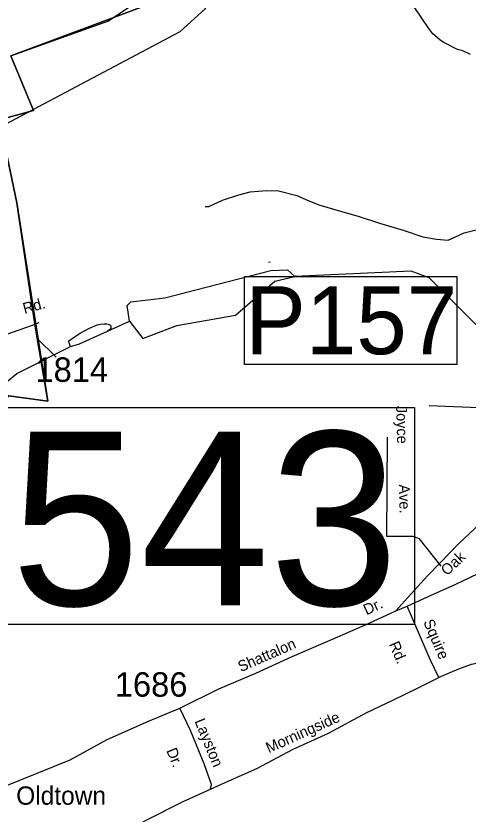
# Model space of a CAD drawing. Extents: x 1551653 to 1702041, y 811336 to 920032.
# Drawn here: x 1606410 to 1609143, y 881998 to 886819 of the extents above; entities that cross this region are included whole.
import ezdxf

# ---------------------------------------------------------------- set-up
doc = ezdxf.new("R2010")
doc.units = 0
for name, color, linetype in [('Old_Level_10', 7, 'Continuous'), ('Old_Level_11', 7, 'Continuous'), ('Old_Level_31', 7, 'Continuous'), ('Old_Level_32', 7, 'Continuous'), ('Old_Level_35', 7, 'Continuous'), ('Old_Level_4', 7, 'Continuous'), ('Old_Level_48', 7, 'Continuous'), ('Old_Level_49', 7, 'Continuous'), ('Old_Level_59', 7, 'Continuous'), ('Old_Level_60', 7, 'Continuous'), ('Old_Level_62', 7, 'Continuous'), ('Old_Level_8', 7, 'Continuous'), ('Old_Level_9', 7, 'Continuous')]:
    doc.layers.add(name, color=color, linetype=linetype)

msp = doc.modelspace()

# ---------------------------------------------------------------- linework, layer by layer
at = {"layer": 'Old_Level_11'}
for p, q in [((1606491.446, 884919.582), (1606491.446, 884919.582)), ((1606536.148, 884872.575), (1606652.874, 884758.404))]:
    msp.add_line(p, q, dxfattribs=at)
at = {"layer": 'Old_Level_31'}
msp.add_lwpolyline([(1607791.202, 885244.638), (1609073.944, 885244.638), (1609073.944, 884712.778), (1607791.202, 884712.778), (1607791.202, 885244.638)], dxfattribs=at)
at = {"layer": 'Old_Level_32'}
for points in [[(1606033.138, 884827.88), (1606119.224, 884828.059), (1606195.343, 884851.526), (1606314.93, 884883.342), (1606503.577, 884949.426), (1606550.634, 884967.928)], [(1606228.627, 882055.312), (1606275.084, 882104.796), (1606348.516, 882169.275), (1606738.155, 882325.226), (1606960.73, 882448.321), (1607211.507, 882558.298), (1607400.044, 882638.517), (1607636.736, 882754.58), (1607859.373, 882848.717), (1608080.134, 882948.894), (1608322.821, 883054.832), (1608544.516, 883151.787), (1608705.907, 883225.557), (1608774.102, 883252.988), (1608896.53, 883309.937), (1609068.981, 883386.478), (1609291.664, 883492.623)]]:
    msp.add_lwpolyline(points, dxfattribs=at)
at = {"layer": 'Old_Level_35'}
msp.add_line((1609323.471, 884447.943), (1608907.051, 884463.693), dxfattribs=at)
for points in [[(1607553.275, 885667.496), (1607575.692, 885667.496), (1607658.882, 885707.287), (1607757.172, 885738.508), (1607825.164, 885755.939), (1607927.208, 885765.073), (1607997.195, 885762.451), (1608107.059, 885734.509), (1608175.4, 885704.313), (1608240.144, 885678.396), (1608372.314, 885640.397), (1608477.951, 885609.633), (1608607.026, 885568.249), (1608750.086, 885524.717), (1608869.725, 885483.864), (1608952.053, 885471.586), (1609021.961, 885464.962), (1609118.503, 885509.936), (1609262.742, 885544.48)], [(1608979.722, 883495.609), (1608848.765, 883660.468), (1608808.414, 883673.93), (1608696.328, 883673.93), (1608651.493, 883673.93), (1608655.976, 884275.227)], [(1608976.182, 883517.243), (1609080.857, 883626.383), (1609116.688, 883659.883), (1609244.049, 883778.958), (1609316.539, 883850.329)], [(1608705.907, 883225.557), (1608778.601, 883306.928), (1608897.527, 883437.991), (1608976.182, 883517.243)], [(1608966.497, 882823.625), (1608913.266, 882931.972), (1608827.091, 883132.64), (1608774.102, 883252.988)], [(1609386.722, 882914.845), (1609217.149, 882910.562), (1609161.037, 882901.922), (1609085.503, 882873.846), (1608966.497, 882823.625)], [(1607585.817, 882149.253), (1607674.065, 882188.485), (1607866.686, 882272.826), (1608085.413, 882391.057), (1608300.088, 882487.156), (1608530.94, 882611.342), (1608687.544, 882686.007), (1608841.95, 882760.719), (1608966.497, 882823.625)], [(1607585.817, 882149.253), (1607591.989, 882177.147), (1607547.087, 882301.533), (1607464.712, 882502.123), (1607400.044, 882638.517)], [(1606911.578, 881778.039), (1606953.63, 881832.702), (1607200.608, 881962.564), (1607421.212, 882074.752), (1607585.817, 882149.253)]]:
    msp.add_lwpolyline(points, dxfattribs=at)
at = {"layer": 'Old_Level_4'}
msp.add_lwpolyline([(1605687.22, 884453.747), (1608819.435, 884453.747), (1608819.435, 883143.018), (1605687.22, 883143.018), (1605687.22, 884453.747)], dxfattribs=at)
at = {"layer": 'Old_Level_48'}
for points in [[(1603564.475, 884063.943), (1603598.072, 884099.028), (1604285.669, 884320.324), (1605103.01, 884169.078), (1605203.584, 883880.215), (1605334.768, 883853.955), (1605535.917, 884015.893), (1605610.254, 884002.763), (1605706.455, 884147.195), (1606231.191, 884414.174), (1606366.748, 884523.592), (1606602.878, 884492.955), (1606523.815, 884956.772), (1606414.681, 885690.041), (1606309.663, 886192.034), (1606515.741, 886248.235), (1606379.745, 886578.221), (1606965.759, 886788.284), (1607372.787, 887059.823)], [(1607195.58, 886882.456), (1606379.745, 886578.221), (1606515.741, 886248.235), (1606309.663, 886192.034), (1606414.681, 885690.041), (1606602.878, 884492.955), (1606366.748, 884523.592), (1606231.191, 884414.174), (1605706.455, 884147.195), (1605610.254, 884002.763), (1605535.917, 884015.893), (1605334.768, 883853.955), (1605203.584, 883880.215), (1605103.01, 884169.078), (1604285.669, 884320.324), (1603598.072, 884099.028), (1603564.475, 884063.943)]]:
    msp.add_lwpolyline(points, dxfattribs=at)
at = {"layer": 'Old_Level_49'}
for points in [[(1603564.475, 884063.943), (1603598.072, 884099.028), (1604285.669, 884320.324), (1605103.01, 884169.078), (1605203.584, 883880.215), (1605334.768, 883853.955), (1605535.917, 884015.893), (1605610.254, 884002.763), (1605706.455, 884147.195), (1606231.191, 884414.174), (1606366.748, 884523.592), (1606602.878, 884492.955), (1606523.815, 884956.772), (1606414.681, 885690.041), (1606309.663, 886192.034), (1606515.741, 886248.235), (1606379.745, 886578.221), (1606965.759, 886788.284), (1607372.787, 887059.823)], [(1603564.475, 884063.943), (1603598.072, 884099.028), (1604285.669, 884320.324), (1605103.01, 884169.078), (1605203.584, 883880.215), (1605334.768, 883853.955), (1605535.917, 884015.893), (1605610.254, 884002.763), (1605706.455, 884147.195), (1606231.191, 884414.174), (1606366.748, 884523.592), (1606602.878, 884492.955), (1606414.681, 885690.041), (1606309.663, 886192.034), (1606515.741, 886248.235), (1606379.745, 886578.221), (1607195.58, 886882.456)]]:
    msp.add_lwpolyline(points, dxfattribs=at)
at = {"layer": 'Old_Level_59'}
for points in [[(1604389.631, 885278.947), (1604689.725, 885292.48), (1604939.683, 885393.571), (1605654.142, 885799.411), (1607401.744, 886724.564), (1607553.687, 886862.667), (1607655.701, 887011.534), (1607764.686, 887035.628)], [(1609468.669, 884795.024), (1609187.748, 884958.245), (1608907.749, 885236.398), (1608799.686, 885278.024), (1608096.46, 885245.603)], [(1607383.05, 884948.509), (1607737.722, 885010.739), (1607974.162, 885217.551), (1608096.46, 885245.603)], [(1604210.621, 884363.389), (1604560.645, 884316.842), (1604875.707, 884182.431), (1605138.687, 883901.407), (1605205.636, 883909.814), (1605632.657, 884111.278), (1605811.995, 884211.269), (1605927.424, 884239.608), (1606148.484, 884412.906), (1606133.238, 884429.255), (1606415.648, 884659.997), (1606740.041, 884822.398), (1606793.662, 884839.418), (1606963.65, 884914.569), (1607096.85, 884976.35)], [(1607096.85, 884976.35), (1607176.397, 884870.517), (1607383.05, 884948.509)]]:
    msp.add_lwpolyline(points, dxfattribs=at)
at = {"layer": 'Old_Level_60'}
msp.add_lwpolyline([(1607096.85, 884976.35), (1607081.329, 885070.532), (1607104.726, 885092.452), (1607309.754, 885116.932), (1607949.956, 885281.305), (1608051.872, 885285.13), (1608096.46, 885245.603)], dxfattribs=at)
at = {"layer": 'Old_Level_62'}
msp.add_line((1607947.49, 885332.26), (1607936.007, 885328.877), dxfattribs=at)
for points in [[(1609157.912, 886587.179), (1609110.34, 886607.992), (1609078.455, 886616.502), (1608991.205, 886659.973), (1608971.418, 886674.326), (1608929.997, 886710.928), (1608904.571, 886743.429), (1608769.851, 886945.61)], [(1606740.041, 884822.398), (1606727.943, 884855.002), (1606757.368, 884876.942), (1606797.865, 884903.394), (1606854.87, 884933.639), (1606900.392, 884952.504), (1606921.717, 884957.425), (1606942.325, 884959.988), (1606958.421, 884959.783), (1606975.543, 884955.58), (1606982.31, 884950.966), (1606984.565, 884943.482), (1606983.233, 884933.126), (1606975.748, 884923.489), (1606963.65, 884914.569)]]:
    msp.add_lwpolyline(points, dxfattribs=at)

# ---------------------------------------------------------------- texts
at = {"layer": 'Old_Level_10'}
for s, height, rotation, p in [('Joyce', 65.6167, 271.553036, (1608708.007, 884463.043)), ('Ave.', 65.6167, 271.358078, (1608724.359, 883988.66)), ('Oak', 65.6167, 43.074314, (1609015.313, 883433.899)), ('Squire', 65.6167, 293.240408, (1608870.767, 883158.665)), ('Rd.', 65.6167, 293.240408, (1608663.075, 883024.378)), ('Morningside', 65.61666, 24.115617, (1607938.368, 882364.73)), ('Layston', 65.6167, 292.326194, (1607488.282, 882559.498)), ('Dr.', 65.6167, 292.326194, (1607317.663, 882381.926))]:
    msp.add_text(s, height=height, rotation=rotation, dxfattribs=at).set_placement(p)
at = {"layer": 'Old_Level_11'}
for s, rotation, p in [('Rd.', 15.306086, (1606461.96, 885018.941)), ('Dr.', 24.5645, (1608528.483, 883198.236)), ('Shattalon', 23.582347, (1607769.059, 882854.988))]:
    msp.add_text(s, height=65.6167, rotation=rotation, dxfattribs=at).set_placement(p)
at = {"layer": 'Old_Level_31'}
msp.add_text('P157', height=410.1042, dxfattribs=at).set_placement((1607796.304, 884776.02))
at = {"layer": 'Old_Level_4'}
msp.add_text('J543', height=1049.8646, dxfattribs=at).set_placement((1605678.275, 883258.464))
at = {"layer": 'Old_Level_8'}
for s, p in [('1814', (1606527.969, 884608.916)), ('1686', (1607007.366, 882707.003))]:
    msp.add_text(s, height=147.6375, dxfattribs=at).set_placement(p)
at = {"layer": 'Old_Level_9'}
msp.add_text('Oldtown', height=110.7281, dxfattribs=at).set_placement((1606411.487, 882054.358))

doc.saveas('drawing.dxf')
